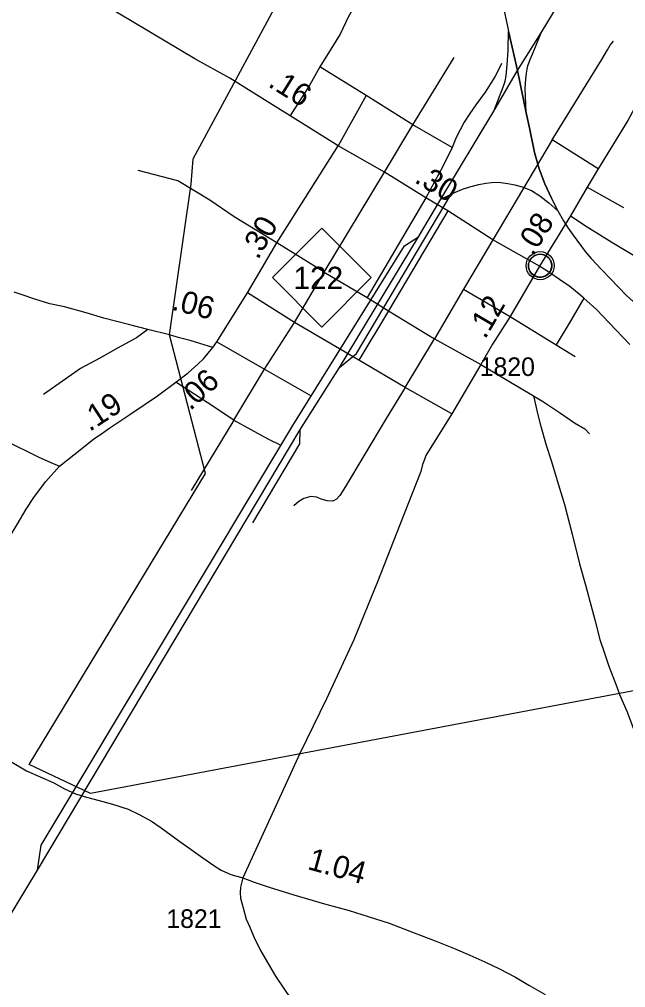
# Model space of a CAD drawing. Extents: x 2290615 to 2522933, y 819489 to 1012715.
# Drawn here: x 2471053 to 2475134, y 828251 to 834764 of the extents above; entities that cross this region are included whole.
import ezdxf

# ---------------------------------------------------------------- set-up
doc = ezdxf.new("R2010")
doc.units = 0
for name, color, linetype in [('Exist Boundary Political City Limit New', 7, 'Continuous'), ('Exist Boundary Political City Limit Old', 7, 'Continuous'), ('Exist Civil Demographics Community CELL', 7, 'Continuous'), ('Exist Road Non-System Type 51', 7, 'Continuous'), ('Exist Road Primary NC Attributed', 7, 'Continuous'), ('Exist Road Primary NC Mileage Hundredths English Label', 7, 'Continuous'), ('Exist Road Primary NC Service Mileage Hundredths English Label', 7, 'Continuous'), ('Exist Road Primary NC Shield CELL', 7, 'Continuous'), ('Exist Road Primary NC Shield Number Label', 7, 'Continuous'), ('Exist Road Secondary Mileage Hundredths English Label', 7, 'Continuous'), ('Exist Road Secondary Type 20 Attributed', 7, 'Continuous'), ('Exist Road Secondary Type 41 Attributed', 7, 'Continuous'), ('Exist Road Secondary Type 51 Attributed', 7, 'Continuous'), ('Exist Road Secondary Type 51 Number Label', 7, 'Continuous'), ('Exist Utilities Electrical Transmission Line', 7, 'Continuous'), ('Map Preparation Boundary City Limit Buffer Line', 7, 'Continuous')]:
    doc.layers.add(name, color=color, linetype=linetype)

msp = doc.modelspace()

# ---------------------------------------------------------------- linework, layer by layer
at = {"layer": 'Exist Boundary Political City Limit New'}
for points in [[(2472063.6, 832642), (2472210.3, 833654.8), (2472223.7, 833825), (2472920.1, 835120)], [(2471531.8, 829558.2), (2471118.8, 829751.8), (2472305.5, 831708.3), (2472063.6, 832642)], [(2477620.9, 830707.9), (2471531.8, 829558.2)]]:
    msp.add_lwpolyline(points, dxfattribs=at)
at = {"layer": 'Exist Boundary Political City Limit Old'}
for points in [[(2472063.6, 832642), (2472210.3, 833654.8), (2472223.7, 833825), (2472920.1, 835120)], [(2471531.8, 829558.2), (2471118.8, 829751.8), (2472305.5, 831708.3), (2472063.6, 832642)], [(2477620.9, 830707.9), (2471531.8, 829558.2)]]:
    msp.add_lwpolyline(points, dxfattribs=at)
at = {"layer": 'Exist Civil Demographics Community CELL'}
msp.add_lwpolyline([(2474481.2, 833119.6), (2474482.2, 833125.2), (2474484, 833131.7), (2474486.9, 833138.9), (2474489.8, 833144.7), (2474493.2, 833150.4), (2474496.9, 833155.5), (2474500.9, 833159.9), (2474505.5, 833164.5), (2474511, 833169.1), (2474516.5, 833172.7), (2474521.3, 833175.6), (2474526.4, 833178.1), (2474531.8, 833180.4), (2474537.5, 833182.2), (2474541.8, 833183.3), (2474546.7, 833184.1), (2474550.8, 833184.8), (2474557.1, 833185.1), (2474561.6, 833184.9), (2474567.2, 833184.7), (2474572.2, 833184), (2474577.1, 833183), (2474582.1, 833181.6), (2474587.2, 833179.6), (2474593.9, 833176.7), (2474600.1, 833173.2), (2474605.2, 833169.7), (2474610.4, 833165.6), (2474613.7, 833162.5), (2474617.8, 833158.1), (2474621.7, 833153.4), (2474624.7, 833148.8), (2474627.9, 833143.8), (2474630.3, 833138.7), (2474632.4, 833133.7), (2474633.9, 833128.6), (2474635.2, 833124.1), (2474636.3, 833118), (2474636.9, 833113.3), (2474637.2, 833107.3), (2474637, 833101.5), (2474636.4, 833095.8), (2474635.5, 833090.3), (2474633.9, 833084.2), (2474632, 833078.3), (2474629.7, 833073.3), (2474626.5, 833067.3), (2474623.2, 833062), (2474619.8, 833057.3), (2474615.6, 833052.5), (2474610.3, 833047.6), (2474605.3, 833043.4), (2474600.2, 833040), (2474595.9, 833037.5), (2474589.1, 833034.3), (2474582, 833031.5), (2474576, 833030.1), (2474569.4, 833028.8), (2474565, 833028.3), (2474560.5, 833028), (2474554.9, 833028), (2474550.6, 833028.5), (2474545, 833029.2), (2474539.1, 833030.5), (2474534.5, 833031.8), (2474529.3, 833033.7), (2474524.7, 833035.7), (2474520.8, 833037.9), (2474514, 833042), (2474508.4, 833046.3), (2474503.5, 833050.7), (2474499, 833055.6), (2474495.9, 833059.6), (2474492.9, 833063.7), (2474488.8, 833070.8), (2474487.1, 833074.4), (2474485.4, 833078.4), (2474482.8, 833086.6), (2474481.2, 833093.6), (2474480.6, 833098.8), (2474480.2, 833105.1), (2474480.2, 833109.8), (2474480.7, 833116.3)], close=True, dxfattribs=at)
for centre, radius in [((2474558.8, 833107.1), 94.3), ((2474558.6, 833107.4), 76.7)]:
    msp.add_circle(centre, radius, dxfattribs=at)
at = {"layer": 'Exist Road Non-System Type 51'}
for p, q in [((2473701, 834054.3), (2473979.8, 834507.9)), ((2473701, 834054.3), (2473979.8, 834507.9)), ((2473387.4, 834251.7), (2473076.4, 834443.9)), ((2473387.4, 834251.7), (2473198, 833913.9)), ((2473387.4, 834251.7), (2473198, 833913.9)), ((2473701, 834054.3), (2473387.4, 834251.7)), ((2473701, 834054.3), (2473387.4, 834251.7)), ((2473966, 833901.6), (2473701, 834054.3)), ((2473966, 833901.6), (2473701, 834054.3)), ((2474948.8, 833757.6), (2474639.1, 833953.1)), ((2474948.8, 833757.6), (2474639.1, 833953.1)), ((2474875.4, 833636.1), (2475120.1, 833499)), ((2474875.4, 833636.1), (2475120.1, 833499)), ((2473936.5, 833475.3), (2473538.1, 832802.8)), ((2473936.5, 833475.3), (2473538.1, 832802.8)), ((2472905.9, 832724.2), (2473105, 833064.1)), ((2472905.9, 832724.2), (2473105, 833064.1)), ((2473105, 833064.1), (2473394.3, 832894)), ((2473105, 833064.1), (2473394.3, 832894)), ((2472905.9, 832724.2), (2472589.3, 832923.6)), ((2472905.9, 832724.2), (2472589.3, 832923.6)), ((2474042, 832948.6), (2473848, 832615.2)), ((2474042, 832948.6), (2473848, 832615.2)), ((2473394.3, 832894), (2473538.1, 832802.8)), ((2473394.3, 832894), (2473538.1, 832802.8)), ((2473538.1, 832802.8), (2473339, 832470.9)), ((2473538.1, 832802.8), (2473339, 832470.9)), ((2473538.1, 832802.8), (2473848, 832615.2)), ((2473538.1, 832802.8), (2473848, 832615.2)), ((2472702.4, 832412), (2472905.9, 832724.2)), ((2472702.4, 832412), (2472905.9, 832724.2)), ((2473339, 832470.9), (2472905.9, 832724.2)), ((2473339, 832470.9), (2472905.9, 832724.2)), ((2472382.4, 832594.7), (2472702.4, 832412)), ((2472382.4, 832594.7), (2472702.4, 832412)), ((2473650.6, 832287.1), (2473848, 832615.2)), ((2473650.6, 832287.1), (2473848, 832615.2)), ((2473848, 832615.2), (2474159.5, 832441.6)), ((2473848, 832615.2), (2474159.5, 832441.6)), ((2474238.3, 832579.3), (2474159.5, 832441.6)), ((2474666.7, 832574.7), (2474794.2, 832496.3)), ((2473650.6, 832287.1), (2473339, 832470.9)), ((2473650.6, 832287.1), (2473339, 832470.9)), ((2472496.9, 832068.9), (2472702.4, 832412)), ((2472496.9, 832068.9), (2472702.4, 832412)), ((2472702.4, 832412), (2473018.1, 832230.8)), ((2474159.5, 832441.6), (2473964.1, 832109.6)), ((2474159.5, 832441.6), (2473964.1, 832109.6)), ((2474159.5, 832441.6), (2474513.8, 832231.5)), ((2474159.5, 832441.6), (2474513.8, 832231.5)), ((2473964.1, 832109.6), (2473650.6, 832287.1)), ((2473964.1, 832109.6), (2473650.6, 832287.1)), ((2472496.9, 832068.9), (2472210.5, 831594.6))]:
    msp.add_line(p, q, dxfattribs=at)
for points in [[(2473406.3, 835604.1), (2473433.8, 835495.2), (2473452.5, 835444.7), (2473473.4, 835375.4), (2473484.4, 835316), (2473482.2, 835266.5), (2473478.9, 835229.2), (2473466.8, 835169.8), (2473411, 835048.5), (2473343.8, 834917), (2473266.6, 834777.4), (2473212.8, 834664.3), (2473076.4, 834443.9)], [(2474639.1, 833953.1), (2474972.7, 834494.7), (2475011.4, 834557.7), (2475030.2, 834589.2), (2475051.5, 834617.9)], [(2474639.1, 833953.1), (2474972.7, 834494.7), (2475011.4, 834557.7), (2475030.2, 834589.2), (2475051.5, 834617.9)], [(2474298.7, 834466.3), (2474278.7, 834423.1), (2474254.3, 834377.8), (2474188, 834272.9), (2474125.2, 834187.9), (2474084.7, 834131.2), (2474046.7, 834071.2), (2474019.5, 834020.4), (2473994.3, 833968), (2473966, 833901.6)], [(2474298.7, 834466.3), (2474278.7, 834423.1), (2474254.3, 834377.8), (2474188, 834272.9), (2474125.2, 834187.9), (2474084.7, 834131.2), (2474046.7, 834071.2), (2474019.5, 834020.4), (2473994.3, 833968), (2473966, 833901.6)], [(2473076.4, 834443.9), (2473008.8, 834323.4), (2472874.2, 834112.8)], [(2473105, 833064.1), (2473510.6, 833736.7), (2473701, 834054.3)], [(2474639.1, 833953.1), (2474241, 833281.1), (2474042, 832948.6)], [(2473966, 833901.6), (2473904.9, 833778.8), (2473789.3, 833563), (2473394.3, 832894)], [(2473105, 833064.1), (2472786.2, 833261), (2472499.7, 833435.9), (2472335.4, 833546.6), (2472118.7, 833678.3), (2471853.4, 833746.9)], [(2474042, 832948.6), (2474357, 832765.2), (2474666.7, 832574.7)], [(2474851.8, 832887.8), (2474764.5, 832739.4), (2474666.7, 832574.7)], [(2471919, 832677.9), (2471842, 832622.5), (2471713.4, 832551.8), (2471594.9, 832485.6), (2471464.3, 832414.8), (2471344.1, 832330.4), (2471215.8, 832241.7)], [(2471919, 832677.9), (2471842, 832622.5), (2471713.4, 832551.8), (2471594.9, 832485.6), (2471464.3, 832414.8), (2471344.1, 832330.4), (2471215.8, 832241.7)], [(2472496.9, 832068.9), (2472316.5, 832186.4), (2472106, 832323.9)], [(2473650.6, 832287.1), (2473522.9, 832078.6), (2473371.8, 831827.4), (2473248, 831621.1), (2473211.1, 831562.3), (2473187.8, 831535.7), (2473162.1, 831523.3), (2473125.9, 831526.6), (2473085.7, 831535.8), (2473055.6, 831549.2), (2473015.3, 831554.3), (2472967.6, 831541.4), (2472934.1, 831520.6), (2472900.6, 831492)], [(2473650.6, 832287.1), (2473522.9, 832078.6), (2473371.8, 831827.4), (2473248, 831621.1), (2473211.1, 831562.3), (2473187.8, 831535.7), (2473162.1, 831523.3), (2473125.9, 831526.6), (2473085.7, 831535.8), (2473055.6, 831549.2), (2473015.3, 831554.3), (2472967.6, 831541.4), (2472934.1, 831520.6), (2472900.6, 831492)], [(2474513.8, 832231.5), (2474581.1, 832191.4), (2474695.6, 832114), (2474790.4, 832050.5), (2474859.5, 832008.9), (2474889.9, 831975.3)], [(2474513.8, 832231.5), (2474542.3, 832104.2), (2474561.3, 832034.5), (2474599.1, 831899), (2474632.6, 831797.5), (2474682.9, 831634.2), (2474722.8, 831501), (2474773.5, 831301.7), (2474824.3, 831102.4), (2474866.3, 830951.1), (2474927.5, 830726), (2474961.4, 830592.5), (2474988.6, 830508.8), (2475021.9, 830413.3), (2475073.8, 830274.1), (2475092.6, 830222.4), (2475142.1, 830111.2), (2475246, 829836.7), (2475401.6, 829430.9), (2475563.3, 829021.3), (2475665.2, 828740.9), (2475673.8, 828720.6), (2475716.9, 828619.7), (2475769.3, 828478.6)], [(2474513.8, 832231.5), (2474581.1, 832191.4), (2474695.6, 832114), (2474790.4, 832050.5), (2474859.5, 832008.9), (2474889.9, 831975.3)], [(2472496.9, 832068.9), (2472724.6, 831941.4), (2472813.4, 831899.8)], [(2473964.1, 832109.6), (2473789.8, 831829.9), (2473780.7, 831803.3), (2473767.3, 831768.9), (2473755.9, 831722.8), (2473615.1, 831364.5), (2473464.8, 830981.3), (2473304.9, 830590.1), (2473120.7, 830194.4), (2472940.2, 829826.8), (2472556.7, 828989.6), (2472541.6, 828927.3), (2472538.8, 828888.4), (2472542.7, 828853.3), (2472559.5, 828787.6), (2472580.7, 828711.8), (2472603.5, 828658.3), (2472632.3, 828592.6), (2472675.5, 828501.3), (2472778, 828328.8), (2472937.4, 828094.3)]]:
    msp.add_lwpolyline(points, dxfattribs=at)
at = {"layer": 'Exist Road Primary NC Attributed'}
for points in [[(2473198, 833913.9), (2472469.2, 834368.6), (2472235.1, 834498.9), (2471718.5, 834805.1), (2471631.7, 834857.9), (2471304.8, 835056.7), (2470701.1, 835431.3)], [(2472355, 832556.4), (2472382.4, 832594.7), (2472589.3, 832923.6), (2472786.2, 833261), (2473198, 833913.9)], [(2474554.6, 833103.4), (2474241, 833281.1), (2473936.5, 833475.3), (2473789.3, 833563), (2473510.6, 833736.7), (2473198, 833913.9)], [(2475161.3, 832577.1), (2475025.5, 832719.3), (2474938.2, 832812), (2474851.8, 832887.8), (2474820.7, 832916.2), (2474758, 832967.3), (2474689.4, 833014.1), (2474623.3, 833059), (2474554.6, 833103.4)], [(2471323.2, 831759.6), (2471420.6, 831835.5), (2471552.8, 831939.2), (2471615.8, 831982.2), (2471661.6, 832016.6), (2471797.7, 832105.4), (2471982.4, 832231.5), (2472106, 832323.9), (2472190, 832386.3), (2472254.5, 832445), (2472291.7, 832480.8), (2472355, 832556.4)], [(2470961.8, 831928), (2471178.6, 831821.2), (2471265.9, 831782.5), (2471323.2, 831759.6)], [(2470261, 830104.4), (2470303.3, 830185.2), (2470367, 830298.5), (2470465.6, 830464.6), (2470534.9, 830565.3), (2470592.2, 830664.2), (2470735.4, 830883.4), (2470925.9, 831187.1), (2470986, 831281.7), (2471038.3, 831365.5), (2471098.4, 831468.7), (2471151.4, 831547.5), (2471194.3, 831607.7), (2471231.6, 831656.4), (2471323.2, 831759.6)]]:
    msp.add_lwpolyline(points, dxfattribs=at)
at = {"layer": 'Exist Road Primary NC Shield CELL'}
msp.add_lwpolyline([(2472756.2, 833027), (2473089.2, 833360), (2473422.2, 833027), (2473089.2, 832694)], close=True, dxfattribs=at)
at = {"layer": 'Exist Road Secondary Type 20 Attributed'}
msp.add_lwpolyline([(2472355, 832556.4), (2472268.1, 832584.7), (2472202, 832604), (2472130, 832622.7), (2472063.6, 832642), (2471919, 832677.9), (2471788.6, 832712), (2471622.3, 832754.8), (2471501.7, 832788.9), (2471356.3, 832829.5), (2471258.3, 832851.5), (2471157.3, 832882.1), (2471071.2, 832911.5), (2471017.8, 832928.6)], dxfattribs=at)
at = {"layer": 'Exist Road Secondary Type 41 Attributed'}
msp.add_lwpolyline([(2470984.1, 829778.5), (2471101, 829710.3), (2471286.2, 829629), (2471357.7, 829589.5), (2471431.1, 829555), (2471504.5, 829532.6), (2471589.7, 829509.3), (2471680, 829484.7), (2471784.6, 829451.8), (2471858.9, 829415.2), (2471943.6, 829370.6), (2472008.3, 829325.4), (2472133.5, 829233.3), (2472194, 829192.1), (2472287, 829125.5), (2472367.8, 829068.7), (2472412.1, 829041.3), (2472476.5, 829012.3), (2472556.7, 828989.6), (2472633.1, 828960.7), (2472733.5, 828928.2), (2472900.1, 828876.5), (2473106.9, 828815.5), (2473273.3, 828769.5), (2473401.8, 828729.7), (2473543.4, 828684.5), (2473711.7, 828620.3), (2473851, 828566.7), (2473987.1, 828512.5), (2474084.5, 828469.8), (2474185.8, 828424.3), (2474285.7, 828377.4), (2474392.1, 828322.5), (2474483.1, 828268.3), (2474593.4, 828205.2)], dxfattribs=at)
at = {"layer": 'Exist Road Secondary Type 51 Attributed'}
msp.add_line((2474763.4, 833441.2), (2474554.6, 833103.4), dxfattribs=at)
for points in [[(2475531.9, 834784.8), (2475466, 834668.8), (2475306.7, 834360.8), (2475190.7, 834162.5), (2475148.1, 834084.2), (2474948.8, 833757.6), (2474875.4, 833636.1), (2474763.4, 833441.2)], [(2474763.4, 833441.2), (2474874.5, 833368.9), (2475041.8, 833265.3), (2475197.3, 833171.8)], [(2474554.6, 833103.4), (2474357, 832765.2), (2474238.3, 832579.3)]]:
    msp.add_lwpolyline(points, dxfattribs=at)
at = {"layer": 'Exist Utilities Electrical Transmission Line'}
for p, q in [((2474406.3, 834419.3), (2474346.1, 834684.2)), ((2474406.3, 834419.3), (2474566.2, 834673.8)), ((2474246.7, 834146.6), (2474406.3, 834419.3)), ((2474465, 834134.1), (2474406.3, 834419.3)), ((2473890.5, 833554.7), (2474246.7, 834146.6)), ((2473738.7, 833302.1), (2473890.5, 833554.7)), ((2473890.5, 833554.7), (2473959.5, 833589.1))]:
    msp.add_line(p, q, dxfattribs=at)
for points in [[(2468285.6, 862188.4), (2469155, 858260.4), (2469151.2, 858256.4), (2469753.7, 855498.1), (2469753.8, 855490.1), (2470800.2, 850765), (2471938.9, 845647.4), (2471939, 845645.5), (2472979.2, 840924.1), (2472973.4, 840920.1), (2473601.2, 838204.2), (2474095.1, 835862.1), (2474346.1, 834684.2), (2474406.3, 834419.3), (2474465, 834134.1), (2474488.8, 834022.6), (2474521.2, 833869), (2474553, 833757.6), (2474590.7, 833658.1), (2474634.3, 833560.8), (2474677.6, 833475.5)], [(2474566.2, 834673.8), (2475197.2, 835718.4), (2476229, 837439.3), (2476231, 837439.4), (2477074.3, 838823.3), (2477899.9, 840193)], [(2474246.7, 834146.6), (2474312.2, 834313.6), (2474322.4, 834348), (2474328.9, 834383.9), (2474335.7, 834458), (2474344.1, 834556.2), (2474346.1, 834684.2)], [(2474465, 834134.1), (2474458.3, 834298.1), (2474463.2, 834364.2), (2474466.7, 834402.1), (2474470.4, 834428.3), (2474475.9, 834450.3), (2474491.1, 834494.6), (2474506.5, 834528.8), (2474566.2, 834673.8)], [(2468249.2, 824217.8), (2469811.2, 826789.2), (2471176.3, 829041.7), (2472939.9, 832000.9), (2473207.1, 832421.3), (2473738.7, 833302.1), (2473890.5, 833554.7), (2474246.7, 834146.6)], [(2474677.6, 833475.5), (2474634.3, 833560.8), (2474590.7, 833658.1), (2474553, 833757.6), (2474521.2, 833869), (2474488.8, 834022.6), (2474465, 834134.1)], [(2473959.5, 833589.1), (2473973.9, 833594.1), (2474035.5, 833621), (2474085.2, 833637.9), (2474146.8, 833652.8), (2474192.7, 833661.7), (2474230.1, 833667), (2474278.1, 833668), (2474340.6, 833660.1), (2474389, 833651.3), (2474437.9, 833636.3), (2474500.1, 833612.8), (2474555.9, 833577.6), (2474616.7, 833530.7), (2474677.6, 833475.5)], [(2473207.1, 832421.3), (2473321.9, 832517.2), (2473959.5, 833589.1)], [(2474677.6, 833475.5), (2474714.8, 833408.2), (2474747.6, 833358.7), (2474780.3, 833313.2), (2474862, 833202.7), (2474902.8, 833155.3), (2474972, 833082.3), (2475033, 833019.4), (2475140.7, 832907.1), (2475434.9, 832639.9), (2476017.8, 832093.6), (2476541.2, 831622), (2476914.6, 831284.2), (2477597.6, 830679.8)], [(2471176.3, 829041.7), (2471200.7, 829210.6), (2472893.4, 832032.6), (2473645, 833240.3), (2473738.7, 833302.1)], [(2472939.9, 832000.9), (2472939.4, 831908.8), (2472622.1, 831377.8)]]:
    msp.add_lwpolyline(points, dxfattribs=at)
at = {"layer": 'Map Preparation Boundary City Limit Buffer Line'}
for points in [[(2472063.6, 832642), (2472210.3, 833654.8), (2472223.7, 833825), (2472920.1, 835120)], [(2471531.8, 829558.2), (2471118.8, 829751.8), (2472305.5, 831708.3), (2472063.6, 832642)], [(2477620.9, 830707.9), (2471531.8, 829558.2)]]:
    msp.add_lwpolyline(points, dxfattribs=at)

# ---------------------------------------------------------------- texts
at = {"layer": 'Exist Road Primary NC Mileage Hundredths English Label'}
for s, rotation, p in [('.30', 329.23997, (2473705.5, 833671)), ('.30', 59.73683, (2472658.9, 833142.1)), ('.06', 42.3554, (2472203.6, 832128)), ('.19', 33.14646, (2471525.7, 831987.5))]:
    msp.add_text(s, height=150, rotation=rotation, dxfattribs=at).set_placement(p)
at = {"layer": 'Exist Road Primary NC Service Mileage Hundredths English Label'}
msp.add_text('.16', height=150, rotation=328.03709, dxfattribs=at).set_placement((2472720.8, 834316.8))
at = {"layer": 'Exist Road Primary NC Shield Number Label'}
msp.add_text('122', height=150, dxfattribs=at).set_placement((2472898.1, 832949.8))
at = {"layer": 'Exist Road Secondary Mileage Hundredths English Label'}
for s, rotation, p in [('.08', 58.27638, (2474510.2, 833165.5)), ('.06', 345.46056, (2472072.9, 832812.5)), ('.12', 59.6992, (2474188.2, 832607.7)), ('1.04', 344.53249, (2472985.7, 829050.1))]:
    msp.add_text(s, height=150, rotation=rotation, dxfattribs=at).set_placement(p)
at = {"layer": 'Exist Road Secondary Type 51 Number Label'}
for s, p in [('1820', (2474151.5, 832365.2)), ('1821', (2472042.2, 828653))]:
    msp.add_text(s, height=125, rotation=360, dxfattribs=at).set_placement(p)

doc.saveas('drawing.dxf')
